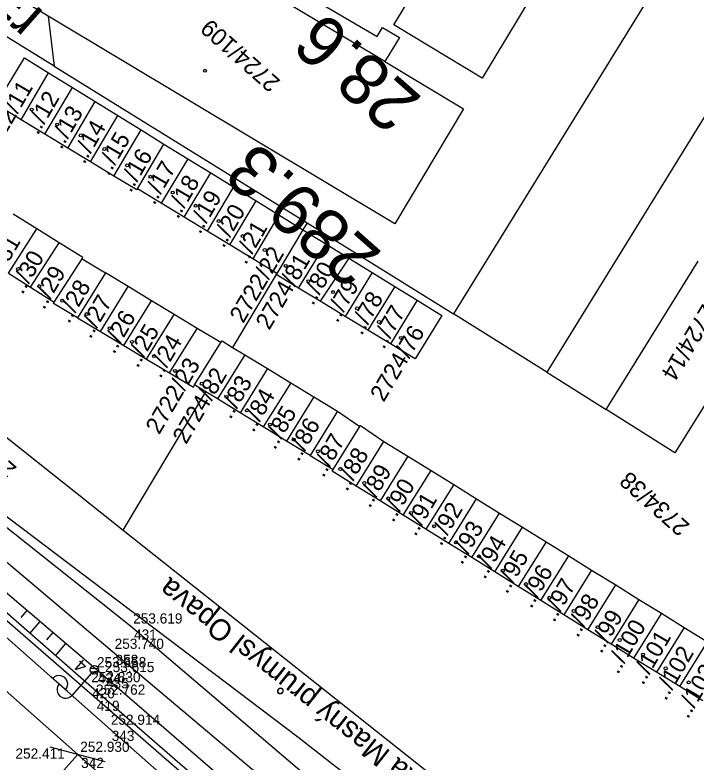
# Model space of a CAD drawing. Extents: x -496688 to -495455, y -1089309 to -1088026.
# Drawn here: x -495739.8 to -495659.7, y -1088831.6 to -1088743.7 of the extents above; entities that cross this region are included whole.
import ezdxf

# ---------------------------------------------------------------- set-up
doc = ezdxf.new("R2010")
doc.units = 0
for name, color, linetype in [('Vrstva 1', 7, 'Continuous'), ('Vrstva 23', 7, 'Continuous'), ('Vrstva 25', 7, 'Continuous'), ('Vrstva 3', 7, 'Continuous'), ('Vrstva 48', 7, 'Continuous'), ('Vrstva 49', 7, 'Continuous'), ('Vrstva 52', 7, 'Continuous'), ('Vrstva 53', 7, 'Continuous'), ('Vrstva 55', 7, 'Continuous'), ('Vrstva 57', 7, 'Continuous'), ('Vrstva 59', 7, 'Continuous'), ('Vrstva 60', 7, 'Continuous'), ('Vrstva 61', 7, 'Continuous'), ('Vrstva 7', 7, 'Continuous')]:
    doc.layers.add(name, color=color, linetype=linetype)

msp = doc.modelspace()

# ---------------------------------------------------------------- linework, layer by layer
at = {"layer": 'Vrstva 1'}
for points in [[(-495597.746, -1088928.689), (-495606.602, -1088921.27), (-495628.038, -1088903.237), (-495662.023, -1088874.554), (-495695.238, -1088846.561), (-495728.41, -1088818.593), (-495747.734, -1088802.274), (-495769.843, -1088783.642), (-495779.5, -1088775.496), (-495789.139, -1088767.364), (-495796.782, -1088760.905), (-495804.819, -1088754.113), (-495818.323, -1088744.415), (-495826.921, -1088738.229), (-495840.608, -1088728.579), (-495854.107, -1088719.062), (-495862.093, -1088713.418), (-495875.701, -1088703.825)], [(-495703.405, -1088856.411), (-495732.455, -1088830.711), (-495762.301, -1088804.323), (-495784.233, -1088784.889), (-495790.007, -1088779.778)], [(-495679.533, -1088871.046), (-495700.189, -1088852.82), (-495728.859, -1088827.528), (-495761.135, -1088798.999)]]:
    msp.add_lwpolyline(points, dxfattribs=at)
at = {"layer": 'Vrstva 23'}
for p, q in [((-495695.25, -1088744.89), (-495682.356, -1088723.495)), ((-495729.03, -1088727.53), (-495697.23, -1088746.26)), ((-495677.27, -1088738.55), (-495684.86, -1088751.15)), ((-495735.94, -1088743.84), (-495738.02, -1088742.59)), ((-495695.15, -1088768.31), (-495735.94, -1088743.84)), ((-495697.23, -1088746.26), (-495696.58, -1088745.18)), ((-495696.58, -1088745.18), (-495694.61, -1088746.36)), ((-495684.86, -1088751.15), (-495695.25, -1088744.89)), ((-495694.61, -1088746.36), (-495696.31, -1088749.19)), ((-495742.05, -1088754.26), (-495738.72, -1088748.77)), ((-495738.72, -1088748.77), (-495735.89, -1088750.52)), ((-495696.31, -1088749.19), (-495687.05, -1088754.75)), ((-495739.12, -1088756.04), (-495735.89, -1088750.52)), ((-495735.89, -1088750.52), (-495733.08, -1088752.26)), ((-495736.31, -1088757.75), (-495733.08, -1088752.26)), ((-495733.08, -1088752.26), (-495730.41, -1088753.9)), ((-495733.63, -1088759.37), (-495730.41, -1088753.9)), ((-495730.41, -1088753.9), (-495727.72, -1088755.56)), ((-495739.12, -1088756.04), (-495742.05, -1088754.26)), ((-495687.05, -1088754.75), (-495695.15, -1088768.31)), ((-495730.93, -1088761.01), (-495727.72, -1088755.56)), ((-495727.72, -1088755.56), (-495724.99, -1088757.24)), ((-495736.31, -1088757.75), (-495739.12, -1088756.04)), ((-495728.19, -1088762.67), (-495724.99, -1088757.24)), ((-495724.99, -1088757.24), (-495722.31, -1088758.9)), ((-495733.63, -1088759.37), (-495736.31, -1088757.75)), ((-495725.42, -1088764.16), (-495722.31, -1088758.9)), ((-495722.31, -1088758.9), (-495719.5, -1088760.63)), ((-495730.93, -1088761.01), (-495733.63, -1088759.37)), ((-495728.19, -1088762.67), (-495730.93, -1088761.01)), ((-495719.5, -1088760.63), (-495722.63, -1088765.86)), ((-495719.5, -1088760.63), (-495716.81, -1088762.3)), ((-495725.5, -1088764.3), (-495728.19, -1088762.67)), ((-495719.92, -1088767.5), (-495716.81, -1088762.3)), ((-495716.81, -1088762.3), (-495714.12, -1088763.95)), ((-495725.42, -1088764.16), (-495725.5, -1088764.3)), ((-495722.63, -1088765.86), (-495725.42, -1088764.16)), ((-495714.12, -1088763.95), (-495717.23, -1088769.14)), ((-495714.12, -1088763.95), (-495711.44, -1088765.6)), ((-495719.92, -1088767.5), (-495722.63, -1088765.86)), ((-495714.54, -1088770.77), (-495711.44, -1088765.6)), ((-495711.44, -1088765.6), (-495708.78, -1088767.25)), ((-495737.26, -1088768.89), (-495740.05, -1088767.15)), ((-495717.23, -1088769.14), (-495719.92, -1088767.5)), ((-495708.78, -1088767.25), (-495711.86, -1088772.4)), ((-495708.78, -1088767.25), (-495705.95, -1088768.99)), ((-495740.6, -1088774.11), (-495737.26, -1088768.89)), ((-495734.64, -1088770.52), (-495737.26, -1088768.89)), ((-495705.95, -1088768.99), (-495709.02, -1088774.12)), ((-495705.95, -1088768.99), (-495703.27, -1088770.64)), ((-495714.54, -1088770.77), (-495717.23, -1088769.14)), ((-495737.99, -1088775.76), (-495734.64, -1088770.52)), ((-495731.85, -1088772.26), (-495734.64, -1088770.52)), ((-495706.47, -1088775.87), (-495703.27, -1088770.64)), ((-495703.27, -1088770.64), (-495700.55, -1088772.32)), ((-495711.86, -1088772.4), (-495714.54, -1088770.77)), ((-495735.21, -1088777.52), (-495731.93, -1088772.4)), ((-495731.93, -1088772.4), (-495731.85, -1088772.26)), ((-495731.93, -1088772.4), (-495729.18, -1088774.06)), ((-495709.02, -1088774.12), (-495711.86, -1088772.4)), ((-495700.55, -1088772.32), (-495703.94, -1088777.4)), ((-495700.55, -1088772.32), (-495697.83, -1088774.01)), ((-495669.89, -1088789.51), (-495659.45, -1088772.69)), ((-495740.6, -1088774.11), (-495737.99, -1088775.76)), ((-495729.18, -1088774.06), (-495732.46, -1088779.34)), ((-495726.52, -1088775.67), (-495729.18, -1088774.06)), ((-495709.11, -1088774.27), (-495709.02, -1088774.12)), ((-495706.47, -1088775.87), (-495709.11, -1088774.27)), ((-495697.83, -1088774.01), (-495700.99, -1088779.19)), ((-495697.83, -1088774.01), (-495695.16, -1088775.65)), ((-495737.99, -1088775.76), (-495735.21, -1088777.52)), ((-495729.79, -1088780.94), (-495726.52, -1088775.67)), ((-495723.78, -1088777.33), (-495726.52, -1088775.67)), ((-495703.94, -1088777.4), (-495706.47, -1088775.87)), ((-495695.16, -1088775.65), (-495698.31, -1088780.81)), ((-495695.16, -1088775.65), (-495692.51, -1088777.29)), ((-495735.29, -1088777.65), (-495735.21, -1088777.52)), ((-495732.46, -1088779.34), (-495735.29, -1088777.65)), ((-495727.04, -1088782.59), (-495723.78, -1088777.33)), ((-495721.1, -1088778.95), (-495723.78, -1088777.33)), ((-495700.99, -1088779.19), (-495703.94, -1088777.4)), ((-495692.51, -1088777.29), (-495695.64, -1088782.42)), ((-495692.51, -1088777.29), (-495689.61, -1088779.07)), ((-495732.46, -1088779.34), (-495729.79, -1088780.94)), ((-495724.35, -1088784.2), (-495721.1, -1088778.95)), ((-495718.4, -1088780.59), (-495721.1, -1088778.95)), ((-495698.31, -1088780.81), (-495700.99, -1088779.19)), ((-495689.61, -1088779.07), (-495692.74, -1088784.18)), ((-495729.79, -1088780.94), (-495727.04, -1088782.59)), ((-495721.64, -1088785.82), (-495718.4, -1088780.59)), ((-495715.62, -1088782.27), (-495718.4, -1088780.59)), ((-495695.64, -1088782.42), (-495698.31, -1088780.81)), ((-495715.62, -1088782.27), (-495715.47, -1088782.06)), ((-495715.47, -1088782.06), (-495714.23, -1088782.82)), ((-495727.04, -1088782.59), (-495724.35, -1088784.2)), ((-495718.71, -1088787.25), (-495715.62, -1088782.27)), ((-495714.23, -1088782.82), (-495712.79, -1088783.69)), ((-495692.74, -1088784.18), (-495695.64, -1088782.42)), ((-495712.79, -1088783.69), (-495716.01, -1088788.89)), ((-495712.79, -1088783.69), (-495710.12, -1088785.32)), ((-495724.35, -1088784.2), (-495721.64, -1088785.82)), ((-495710.12, -1088785.32), (-495713.34, -1088790.52)), ((-495710.12, -1088785.32), (-495707.4, -1088786.98)), ((-495721.64, -1088785.82), (-495718.85, -1088787.49)), ((-495718.85, -1088787.49), (-495718.71, -1088787.25)), ((-495717.37, -1088788.06), (-495718.71, -1088787.25)), ((-495707.4, -1088786.98), (-495710.65, -1088792.16)), ((-495707.4, -1088786.98), (-495704.67, -1088788.65)), ((-495657.28, -1088787.32), (-495662.19, -1088795.23)), ((-495716.01, -1088788.89), (-495717.37, -1088788.06)), ((-495713.34, -1088790.52), (-495716.01, -1088788.89)), ((-495704.67, -1088788.65), (-495707.89, -1088793.85)), ((-495704.67, -1088788.65), (-495701.89, -1088790.34)), ((-495710.65, -1088792.16), (-495713.34, -1088790.52)), ((-495701.89, -1088790.34), (-495705.12, -1088795.55)), ((-495701.89, -1088790.34), (-495699.25, -1088792.13)), ((-495662.19, -1088795.23), (-495670.29, -1088790.14)), ((-495707.89, -1088793.85), (-495710.65, -1088792.16)), ((-495702.39, -1088797.21), (-495699.25, -1088792.13)), ((-495699.25, -1088792.13), (-495699.17, -1088792)), ((-495699.17, -1088792), (-495696.42, -1088793.88)), ((-495705.12, -1088795.55), (-495707.89, -1088793.85)), ((-495699.68, -1088799.14), (-495696.42, -1088793.88)), ((-495696.42, -1088793.88), (-495693.62, -1088795.62)), ((-495705.12, -1088795.55), (-495702.39, -1088797.21)), ((-495693.62, -1088795.62), (-495696.88, -1088800.88)), ((-495693.62, -1088795.62), (-495690.89, -1088797.31)), ((-495702.51, -1088797.4), (-495702.39, -1088797.21)), ((-495699.68, -1088799.14), (-495702.51, -1088797.4)), ((-495694.15, -1088802.57), (-495690.89, -1088797.31)), ((-495690.89, -1088797.31), (-495688.22, -1088798.97)), ((-495696.88, -1088800.88), (-495699.68, -1088799.14)), ((-495688.22, -1088798.97), (-495691.48, -1088804.23)), ((-495688.22, -1088798.97), (-495685.52, -1088800.64)), ((-495688.78, -1088805.9), (-495685.52, -1088800.64)), ((-495685.52, -1088800.64), (-495682.83, -1088802.31)), ((-495694.15, -1088802.57), (-495696.88, -1088800.88)), ((-495686.09, -1088807.56), (-495682.83, -1088802.31)), ((-495682.83, -1088802.31), (-495680.13, -1088803.98)), ((-495691.48, -1088804.23), (-495694.15, -1088802.57)), ((-495683.39, -1088809.24), (-495680.13, -1088803.98)), ((-495680.13, -1088803.98), (-495677.36, -1088805.7)), ((-495688.78, -1088805.9), (-495691.48, -1088804.23)), ((-495686.09, -1088807.56), (-495688.78, -1088805.9)), ((-495677.36, -1088805.7), (-495680.62, -1088810.96)), ((-495677.36, -1088805.7), (-495674.69, -1088807.35)), ((-495683.39, -1088809.24), (-495686.09, -1088807.56)), ((-495677.95, -1088812.61), (-495674.69, -1088807.35)), ((-495674.69, -1088807.35), (-495671.99, -1088809.03)), ((-495680.62, -1088810.96), (-495683.39, -1088809.24)), ((-495671.99, -1088809.03), (-495675.25, -1088814.29)), ((-495671.99, -1088809.03), (-495669.16, -1088810.78)), ((-495677.95, -1088812.61), (-495680.62, -1088810.96)), ((-495672.42, -1088816.04), (-495669.16, -1088810.78)), ((-495669.16, -1088810.78), (-495666.42, -1088812.48)), ((-495675.25, -1088814.29), (-495677.95, -1088812.61)), ((-495666.42, -1088812.48), (-495669.68, -1088817.74)), ((-495666.42, -1088812.48), (-495663.79, -1088814.11)), ((-495672.42, -1088816.04), (-495675.25, -1088814.29)), ((-495663.79, -1088814.11), (-495667.05, -1088819.37)), ((-495663.79, -1088814.11), (-495661.1, -1088815.77)), ((-495669.68, -1088817.74), (-495672.42, -1088816.04)), ((-495661.1, -1088815.77), (-495664.36, -1088821.03)), ((-495661.1, -1088815.77), (-495658.36, -1088817.47)), ((-495667.05, -1088819.37), (-495669.68, -1088817.74)), ((-495661.62, -1088822.73), (-495658.36, -1088817.47)), ((-495664.36, -1088821.03), (-495667.05, -1088819.37)), ((-495661.62, -1088822.73), (-495664.36, -1088821.03)), ((-495658.91, -1088824.41), (-495661.62, -1088822.73))]:
    msp.add_line(p, q, dxfattribs=at)
at = {"layer": 'Vrstva 25'}
for p, q in [((-495730.022, -1088820.597), (-495730.978, -1088820.656)), ((-495733.665, -1088823.299), (-495735.613, -1088821.577)), ((-495730.822, -1088821.141), (-495733.14, -1088823.763)), ((-495730.036, -1088820.973), (-495730.914, -1088821.027))]:
    msp.add_line(p, q, dxfattribs=at)
msp.add_circle((-495730.491, -1088820.766), 0.5, dxfattribs=at)
msp.add_circle((-495730.491, -1088820.766), 0.5, dxfattribs=at)
for centre, start, end in [((-495734.631, -1088822.429), 317.81629, 139.22143), ((-495733.89, -1088823.1), 138.51886, 318.51886)]:
    msp.add_arc(centre, 1, start, end, dxfattribs=at)
at = {"layer": 'Vrstva 3'}
for p, q in [((-495729.214, -1088831.575), (-495735.696, -1088829.847)), ((-495754.449, -1088855.505), (-495732.455, -1088830.711))]:
    msp.add_line(p, q, dxfattribs=at)
at = {"layer": 'Vrstva 48'}
for p, q in [((-495739.111, -1088814.606), (-495738.407, -1088813.779)), ((-495738.075, -1088816.475), (-495736.884, -1088815.076)), ((-495736.086, -1088817.224), (-495735.361, -1088816.372)), ((-495735.064, -1088819.109), (-495733.838, -1088817.668))]:
    msp.add_line(p, q, dxfattribs=at)
at = {"layer": 'Vrstva 49'}
for points in [[(-495602.051, -1088936.915), (-495632.866, -1088909.798), (-495666.623, -1088879.883), (-495697.534, -1088851.693), (-495731.165, -1088822.519), (-495756.889, -1088800.018), (-495772.95, -1088786.427), (-495799.381, -1088762.858)], [(-495799.381, -1088762.858), (-495772.047, -1088785.51), (-495755.904, -1088798.889), (-495729.536, -1088821.329), (-495698.379, -1088848.259), (-495665.143, -1088876.648), (-495631.905, -1088905.647), (-495602.908, -1088933.77)], [(-495666.907, -1088867.255), (-495666.924, -1088864.666), (-495692.328, -1088844.508), (-495726.23, -1088815.613), (-495752.176, -1088795.021)]]:
    msp.add_lwpolyline(points, dxfattribs=at)
at = {"layer": 'Vrstva 52'}
msp.add_line((-495696.31, -1088749.19), (-495729.93, -1088729.03), dxfattribs=at)
at = {"layer": 'Vrstva 53'}
for p, q in [((-495758.22, -1088789.56), (-495706.54, -1088828.65)), ((-495706.54, -1088828.65), (-495664.12, -1088861.77))]:
    msp.add_line(p, q, dxfattribs=at)
at = {"layer": 'Vrstva 55'}
for p, q in [((-495735.24, -1088749.76), (-495764.99, -1088731.34)), ((-495663.798, -1088739.256), (-495688.24, -1088778.86)), ((-495735.94, -1088743.84), (-495735.24, -1088749.76)), ((-495653.827, -1088747.725), (-495677.27, -1088785.76)), ((-495735.24, -1088749.76), (-495705.47, -1088768.19)), ((-495705.47, -1088768.19), (-495705.95, -1088768.99)), ((-495705.47, -1088768.19), (-495688.24, -1088778.86)), ((-495709.11, -1088774.27), (-495714.23, -1088782.82)), ((-495677.27, -1088785.76), (-495688.24, -1088778.86)), ((-495750.37, -1088785.9), (-495732.51, -1088800)), ((-495677.27, -1088785.76), (-495670.29, -1088790.14)), ((-495727.09, -1088804.31), (-495717.37, -1088788.06)), ((-495670.29, -1088790.14), (-495669.89, -1088789.51)), ((-495732.51, -1088800), (-495727.09, -1088804.31)), ((-495727.09, -1088804.31), (-495688.25, -1088835.15))]:
    msp.add_line(p, q, dxfattribs=at)
msp.add_lwpolyline([(-495876.99, -1088692.49), (-495855.07, -1088713.16), (-495793.54, -1088769.11), (-495671.98, -1088874.82), (-495634.71, -1088905.31), (-495611.24, -1088924.48), (-495609.02, -1088926.3), (-495602.5, -1088931.63)], dxfattribs=at)
at = {"layer": 'Vrstva 59'}
for centre in [(-495717.487, -1088750.284), (-495737.854, -1088754.844), (-495734.871, -1088756.606), (-495732.09, -1088757.883), (-495729.311, -1088759.489), (-495726.634, -1088761.408), (-495723.9, -1088762.759), (-495721.274, -1088764.605), (-495718.59, -1088766.16), (-495715.866, -1088767.975), (-495713.037, -1088769.738), (-495710.454, -1088771.364), (-495707.982, -1088773.236), (-495739.473, -1088773.59), (-495705.311, -1088775.041), (-495736.983, -1088775.616), (-495702.41, -1088776.32), (-495734.282, -1088777.328), (-495699.579, -1088778.237), (-495731.415, -1088778.914), (-495728.715, -1088780.577), (-495697.004, -1088779.84), (-495726.067, -1088782.186), (-495694.433, -1088781.711), (-495723.472, -1088783.848), (-495721.024, -1088785.591), (-495717.854, -1088787.096), (-495714.944, -1088788.653), (-495712.54, -1088790.238), (-495709.841, -1088791.899), (-495707.037, -1088793.665), (-495704.202, -1088795.049), (-495701.554, -1088797.128), (-495698.73, -1088798.776), (-495695.925, -1088800.592), (-495693.225, -1088802.305), (-495690.526, -1088803.862), (-495687.934, -1088805.764), (-495685.237, -1088807.425), (-495682.433, -1088809.085), (-495679.712, -1088810.674), (-495676.962, -1088812.282), (-495674.106, -1088813.839), (-495671.287, -1088815.741), (-495668.692, -1088817.245), (-495665.94, -1088818.957), (-495663.277, -1088820.585), (-495660.578, -1088822.245)]:
    msp.add_circle(centre, 0.175, dxfattribs=at)
at = {"layer": 'Vrstva 60'}
for p, q in [((-495726.23, -1088815.613), (-495726.23, -1088815.613)), ((-495726.23, -1088815.613), (-495726.23, -1088815.613)), ((-495728.41, -1088818.593), (-495728.41, -1088818.593)), ((-495728.41, -1088818.593), (-495728.41, -1088818.593)), ((-495730.491, -1088820.766), (-495730.491, -1088820.766)), ((-495730.491, -1088820.766), (-495730.491, -1088820.766)), ((-495729.536, -1088821.329), (-495729.536, -1088821.329)), ((-495729.536, -1088821.329), (-495729.536, -1088821.329)), ((-495731.165, -1088822.519), (-495731.165, -1088822.519)), ((-495731.165, -1088822.519), (-495731.165, -1088822.519)), ((-495730.604, -1088823.989), (-495730.604, -1088823.989)), ((-495730.604, -1088823.989), (-495730.604, -1088823.989)), ((-495728.859, -1088827.528), (-495728.859, -1088827.528)), ((-495728.859, -1088827.528), (-495728.859, -1088827.528)), ((-495732.455, -1088830.711), (-495732.455, -1088830.711)), ((-495732.455, -1088830.711), (-495732.455, -1088830.711))]:
    msp.add_line(p, q, dxfattribs=at)

# ---------------------------------------------------------------- texts
at = {"layer": 'Vrstva 1'}
for s, height, rotation, p in [('r=10000m', 5, 138.52695, (-495736.288, -1088743.457)), ('vlečka Masný průmysl Opava', 2.5, 141.67958, (-495687.383, -1088836.838))]:
    msp.add_text(s, height=height, rotation=rotation, dxfattribs=at).set_placement(p)
at = {"layer": 'Vrstva 25'}
msp.add_text('4', height=1.5, rotation=138.51886, dxfattribs=at).set_placement((-495731.185, -1088820.112))
at = {"layer": 'Vrstva 57'}
for s, rotation, p in [('2724/109', 138.45394, (-495708.504, -1088751.469)), ('2722/11', 59.66618, (-495742.537, -1088760.553)), ('../12', 59.66618, (-495737.152, -1088757.944)), ('../13', 59.66618, (-495734.378, -1088759.657)), ('../14', 59.66618, (-495731.686, -1088761.37)), ('../15', 59.66618, (-495728.831, -1088762.757)), ('../16', 59.66618, (-495726.22, -1088764.715)), ('../17', 59.66618, (-495723.446, -1088766.183)), ('../18', 59.66618, (-495720.673, -1088767.815)), ('../19', 59.66618, (-495718.062, -1088769.61)), ('../20', 59.66618, (-495715.288, -1088771.241)), ('../21', 59.66618, (-495712.678, -1088773.199)), ('../31', 59.66618, (-495741.725, -1088774.824)), ('../30', 59.66618, (-495738.951, -1088776.701)), ('2722/22', 59.66618, (-495712.982, -1088780.081)), ('2724/81', 59.66618, (-495709.919, -1088780.887)), ('../29', 59.66618, (-495736.422, -1088778.497)), ('../80', 59.66618, (-495704.774, -1088778.006)), ('../28', 59.66618, (-495733.486, -1088780.129)), ('../79', 59.66618, (-495701.918, -1088780.047)), ('../27', 59.66618, (-495730.957, -1088781.925)), ('../78', 59.66618, (-495699.063, -1088781.516)), ('../77', 59.66618, (-495696.452, -1088783.148)), ('2724/14', 239.16043, (-495658.911, -1088777.599)), ('../26', 59.66618, (-495728.183, -1088783.72)), ('../25', 59.66618, (-495725.409, -1088785.352)), ('2724/76', 59.66618, (-495696.452, -1088789.35)), ('../24', 59.66618, (-495722.717, -1088786.577)), ('2722/23', 59.66618, (-495722.865, -1088793.168)), ('2724/82', 59.66618, (-495719.7, -1088794.33)), ('../83', 59.66618, (-495714.482, -1088791.391)), ('../84', 59.66618, (-495711.79, -1088792.942)), ('../85', 59.66618, (-495709.261, -1088794.983)), ('../86', 59.66618, (-495706.488, -1088796.37)), ('2725', 138.45394, (-495739.514, -1088796.99)), ('../87', 59.66618, (-495703.551, -1088798.247)), ('../88', 59.66618, (-495700.777, -1088799.88)), ('../89', 59.66618, (-495698.085, -1088801.838)), ('2734/38', 138.45394, (-495660.332, -1088803.701)), ('../90', 59.66618, (-495695.334, -1088803.528)), ('../91', 59.66618, (-495692.724, -1088805.161)), ('../92', 59.66618, (-495689.705, -1088806.303)), ('../93', 59.66618, (-495687.258, -1088808.507)), ('../94', 59.66618, (-495684.566, -1088810.221)), ('../95', 59.66618, (-495681.955, -1088811.935)), ('../96', 59.66618, (-495679.1, -1088813.649)), ('../97', 59.66618, (-495676.408, -1088815.281)), ('../98', 59.66618, (-495673.634, -1088817.077)), ('../99', 59.66618, (-495670.861, -1088818.954)), ('../100', 59.66618, (-495668.904, -1088821.391)), ('../101', 59.66618, (-495665.959, -1088822.663)), ('../102', 59.66618, (-495663.274, -1088824.504)), ('../103', 59.66618, (-495660.663, -1088826.626))]:
    msp.add_text(s, height=2, rotation=rotation, dxfattribs=at).set_placement(p)
at = {"layer": 'Vrstva 60'}
for s, p in [('431', (-495725.83, -1088817.213)), ('431', (-495725.83, -1088817.213)), ('358', (-495728.01, -1088820.193)), ('358', (-495728.01, -1088820.193)), ('434', (-495730.091, -1088822.366)), ('434', (-495730.091, -1088822.366)), ('435', (-495729.136, -1088822.929)), ('435', (-495729.136, -1088822.929)), ('420', (-495730.765, -1088824.119)), ('420', (-495730.765, -1088824.119)), ('419', (-495730.204, -1088825.589)), ('419', (-495730.204, -1088825.589)), ('343', (-495728.459, -1088829.128)), ('343', (-495728.459, -1088829.128)), ('342', (-495732.055, -1088832.311)), ('342', (-495732.055, -1088832.311))]:
    msp.add_text(s, height=1.2, dxfattribs=at).set_placement(p)
at = {"layer": 'Vrstva 61'}
for s, p in [('253.619', (-495725.93, -1088815.313)), ('253.619', (-495725.93, -1088815.313)), ('253.740', (-495728.11, -1088818.293)), ('253.740', (-495728.11, -1088818.293)), ('253.658', (-495730.191, -1088820.466)), ('253.658', (-495730.191, -1088820.466)), ('253.615', (-495729.236, -1088821.029)), ('253.615', (-495729.236, -1088821.029)), ('252.830', (-495730.865, -1088822.219)), ('252.830', (-495730.865, -1088822.219)), ('252.762', (-495730.304, -1088823.689)), ('252.762', (-495730.304, -1088823.689)), ('252.914', (-495728.559, -1088827.228)), ('252.914', (-495728.559, -1088827.228)), ('252.930', (-495732.155, -1088830.411)), ('252.930', (-495732.155, -1088830.411)), ('252.411', (-495739.779, -1088831.214)), ('252.411', (-495739.779, -1088831.214))]:
    msp.add_text(s, height=1.2, dxfattribs=at).set_placement(p)
at = {"layer": 'Vrstva 7'}
for s, rotation, p in [('28.6', 138.52619, (-495691.788, -1088753.523)), ('289.3', 138.51901, (-495696.487, -1088771.745))]:
    msp.add_text(s, height=6, rotation=rotation, dxfattribs=at).set_placement(p)

doc.saveas('drawing.dxf')
